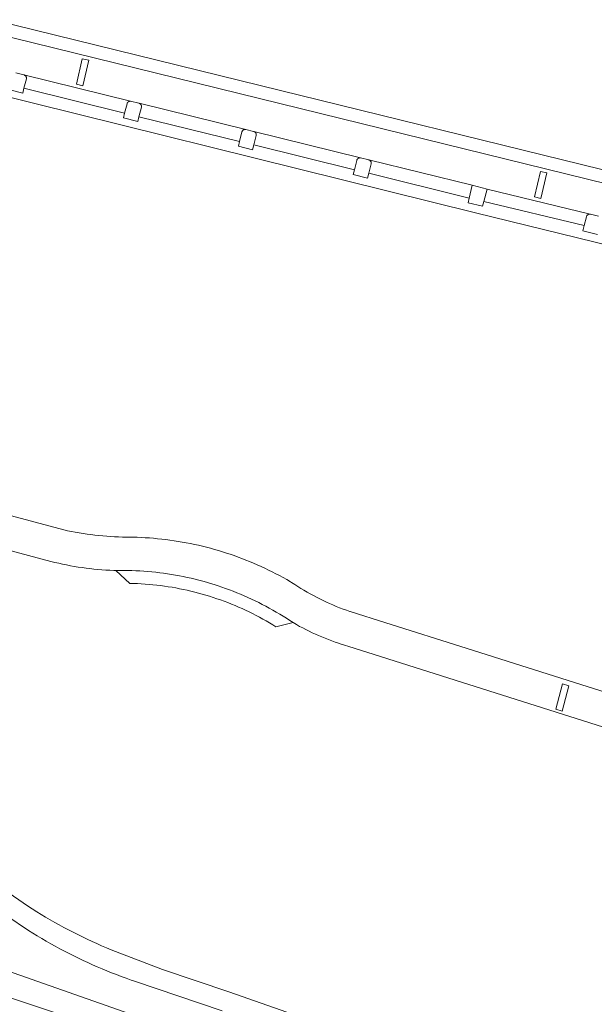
# Model space of a CAD drawing. Extents: x 146402 to 164798, y 455483 to 464134.
# Tile 417 of 575: x 158040 to 158127, y 461591 to 461741. Entities that reach past the tile are written whole.
import ezdxf

# ---------------------------------------------------------------- set-up
doc = ezdxf.new("R2010")
doc.units = 0
doc.header["$LTSCALE"] = 0.2
for name, color, linetype, lineweight in [('B-XX-VH-VERHARDING_ASFALT-GV', 252, 'CONTINUOUS', 18), ('B-XX-VH-VERHARDING_BETONSTRAATSTEEN-GV', 252, 'CONTINUOUS', 18), ('B-XX-VH-VERHARDING_TEGEL-GV', 252, 'CONTINUOUS', 18)]:
    doc.layers.add(name, color=color, linetype=linetype, lineweight=lineweight)

msp = doc.modelspace()

# ---------------------------------------------------------------- linework, layer by layer
at = {"layer": 'B-XX-VH-VERHARDING_ASFALT-GV'}
for points in [[(158058.517, 461589.171), (158036.072, 461597.085), (158023.775, 461601.309), (158010.858, 461605.315), (158000, 461608.243), (157999.717, 461608.319), (157989.304, 461610.608), (157975.677, 461612.558), (157968.735, 461613.384), (157963.397, 461613.74), (157957.756, 461613.787), (157954.514, 461613.721), (157954.514, 461608.501), (157960.616, 461608.3), (157969.306, 461608.411), (157975.99, 461607.743), (157988.134, 461605.849), (157998.828, 461603.732), (158000, 461603.456), (158008.298, 461601.504), (158019.555, 461598.599), (158054.708, 461586.863)], [(158241.265, 461533.784), (158071.7, 461593.201), (158061.612, 461596.616), (158053.803, 461599.597), (158053.067, 461599.907), (158052.335, 461600.224), (158051.605, 461600.548), (158050.879, 461600.88), (158050.156, 461601.218), (158049.437, 461601.565), (158048.721, 461601.918), (158048.009, 461602.278), (158047.3, 461602.646), (158046.595, 461603.02), (158045.894, 461603.402), (158045.197, 461603.791), (158044.503, 461604.187), (158043.814, 461604.589), (158043.129, 461604.999), (158042.448, 461605.415), (158041.771, 461605.838), (158041.202, 461606.201), (158035.745, 461609.913)], [(158034.566, 461607.006), (158041.187, 461602.554), (158041.859, 461602.136), (158042.536, 461601.725), (158043.216, 461601.321), (158043.9, 461600.924), (158044.589, 461600.534), (158045.281, 461600.151), (158045.977, 461599.775), (158046.677, 461599.406), (158047.381, 461599.043), (158048.089, 461598.689), (158048.799, 461598.341), (158049.514, 461598), (158050.231, 461597.667), (158050.953, 461597.341), (158051.677, 461597.022), (158052.404, 461596.711), (158053.135, 461596.407), (158053.869, 461596.11), (158054.605, 461595.821), (158055.345, 461595.54), (158056.087, 461595.265), (158056.832, 461594.999), (158057.368, 461594.812), (158070.698, 461590.318)], [(158054.708, 461586.863), (158019.555, 461598.599)]]:
    msp.add_lwpolyline(points, dxfattribs=at)
at = {"layer": 'B-XX-VH-VERHARDING_BETONSTRAATSTEEN-GV'}
for points in [[(158132.583, 461715.506), (158032.583, 461740.104)], [(158039.264, 461733.231), (158040.475, 461732.932), (158056.748, 461728.914), (158056.756, 461728.912), (158058.02, 461728.603), (158058.056, 461728.594), (158074.293, 461724.597), (158075.501, 461724.307), (158075.545, 461724.295), (158091.781, 461720.278), (158091.798, 461720.274), (158093.041, 461719.974), (158093.065, 461719.967), (158108.818, 461716.102), (158111.08, 461715.526), (158126.791, 461711.687), (158126.809, 461711.683), (158128.024, 461711.393)], [(158001.492, 461670.363), (158044.625, 461658.79), (158045.212, 461658.644), (158045.8, 461658.507), (158046.391, 461658.377), (158046.983, 461658.255), (158047.576, 461658.141), (158048.171, 461658.034), (158048.768, 461657.936), (158049.365, 461657.845), (158049.964, 461657.762), (158050.564, 461657.688), (158051.165, 461657.621), (158051.767, 461657.562), (158052.369, 461657.511), (158052.972, 461657.468), (158053.576, 461657.433), (158054.179, 461657.406), (158054.503, 461657.395), (158055.112, 461657.405), (158055.721, 461657.407), (158056.33, 461657.401), (158056.938, 461657.387), (158057.547, 461657.365), (158058.155, 461657.335), (158058.762, 461657.297), (158059.37, 461657.251), (158059.976, 461657.196), (158060.582, 461657.135), (158061.187, 461657.065), (158061.791, 461656.987), (158062.393, 461656.901), (158062.995, 461656.807), (158063.595, 461656.706), (158064.194, 461656.596), (158064.792, 461656.479), (158065.388, 461656.354), (158065.982, 461656.221), (158066.574, 461656.08), (158067.165, 461655.931), (158067.753, 461655.775), (158068.339, 461655.611), (158068.924, 461655.439), (158069.505, 461655.26), (158070.085, 461655.073), (158070.662, 461654.878), (158071.236, 461654.676), (158071.808, 461654.466), (158072.377, 461654.249), (158072.943, 461654.025), (158073.505, 461653.793), (158074.065, 461653.553), (158074.622, 461653.306), (158075.175, 461653.052), (158075.725, 461652.791), (158076.272, 461652.523), (158076.815, 461652.247), (158077.354, 461651.964), (158077.889, 461651.674), (158078.421, 461651.377), (158078.949, 461651.074), (158079.472, 461650.763), (158079.992, 461650.445), (158080.507, 461650.121), (158081.018, 461649.79), (158081.507, 461649.464), (158082.04, 461649.158), (158082.51, 461648.897), (158082.984, 461648.644), (158083.461, 461648.397), (158083.942, 461648.158), (158084.427, 461647.926), (158084.915, 461647.701), (158085.406, 461647.484), (158085.9, 461647.274), (158086.398, 461647.071), (158086.898, 461646.875), (158087.402, 461646.688), (158087.908, 461646.507), (158088.416, 461646.334), (158088.542, 461646.293), (158090.84, 461645.564), (158140.046, 461629.958)], [(158142.663, 461634.536), (158116.226, 461642.909), (158107.86, 461645.558), (158095.664, 461649.42), (158090.235, 461651.139), (158090.163, 461651.164), (158089.643, 461651.347), (158089.125, 461651.538), (158088.61, 461651.737), (158088.098, 461651.943), (158087.589, 461652.156), (158087.083, 461652.377), (158086.58, 461652.605), (158086.081, 461652.84), (158085.585, 461653.083), (158085.093, 461653.332), (158084.605, 461653.589), (158084.12, 461653.853), (158083.639, 461654.124), (158083.162, 461654.402), (158082.689, 461654.686), (158082.22, 461654.978), (158081.756, 461655.276), (158081.296, 461655.581), (158081.101, 461655.696), (158080.555, 461656.01), (158080.005, 461656.318), (158079.452, 461656.619), (158078.894, 461656.913), (158078.333, 461657.199), (158077.769, 461657.479), (158077.2, 461657.751), (158076.629, 461658.016), (158076.054, 461658.274), (158075.476, 461658.525), (158074.894, 461658.768), (158074.31, 461659.003), (158073.723, 461659.232), (158073.133, 461659.453), (158072.54, 461659.666), (158071.944, 461659.872), (158071.346, 461660.07), (158070.746, 461660.26), (158070.143, 461660.443), (158069.537, 461660.619), (158068.93, 461660.786), (158068.321, 461660.946), (158067.709, 461661.098), (158067.096, 461661.242), (158066.481, 461661.379), (158065.864, 461661.507), (158065.245, 461661.628), (158064.626, 461661.741), (158064.004, 461661.846), (158063.382, 461661.944), (158062.758, 461662.033), (158062.133, 461662.114), (158061.508, 461662.188), (158060.881, 461662.253), (158060.253, 461662.311), (158059.625, 461662.36), (158058.997, 461662.402), (158058.367, 461662.435), (158057.738, 461662.461), (158057.108, 461662.478), (158056.478, 461662.488), (158056.126, 461662.49), (158055.523, 461662.5), (158054.921, 461662.518), (158054.319, 461662.543), (158053.717, 461662.577), (158053.116, 461662.619), (158052.515, 461662.669), (158051.916, 461662.726), (158051.317, 461662.792), (158050.718, 461662.866), (158050.121, 461662.947), (158049.525, 461663.036), (158048.931, 461663.134), (158048.337, 461663.239), (158047.745, 461663.352), (158047.155, 461663.473), (158046.566, 461663.602), (158022.426, 461670.071)]]:
    msp.add_lwpolyline(points, dxfattribs=at)
for points in [[(158048.511, 461731.492), (158049.394, 461735.394), (158050.369, 461735.173), (158049.486, 461731.272)], [(158050.369, 461735.173), (158049.394, 461735.394), (158048.511, 461731.492), (158049.486, 461731.272)], [(158056.748, 461728.914), (158040.475, 461732.932), (158040.538, 461732.914), (158040.598, 461732.888), (158040.654, 461732.855), (158040.706, 461732.815), (158040.753, 461732.769), (158040.794, 461732.718), (158040.828, 461732.663), (158040.856, 461732.603), (158040.875, 461732.541), (158040.887, 461732.477), (158040.891, 461732.411), (158040.888, 461732.346), (158040.884, 461732.321), (158040.51, 461730.887), (158055.852, 461727.073), (158056.213, 461728.539), (158056.215, 461728.547), (158056.218, 461728.556), (158056.22, 461728.564), (158056.223, 461728.572), (158056.225, 461728.581), (158056.228, 461728.589), (158056.231, 461728.597), (158056.234, 461728.605), (158056.238, 461728.613), (158056.241, 461728.621), (158056.245, 461728.629), (158056.248, 461728.637), (158056.252, 461728.645), (158056.256, 461728.652), (158056.26, 461728.66), (158056.265, 461728.668), (158056.269, 461728.675), (158056.274, 461728.682), (158056.278, 461728.69), (158056.283, 461728.697), (158056.288, 461728.704), (158056.293, 461728.711), (158056.298, 461728.718), (158056.303, 461728.725), (158056.309, 461728.732), (158056.314, 461728.738), (158056.32, 461728.745), (158056.326, 461728.752), (158056.332, 461728.758), (158056.338, 461728.764), (158056.344, 461728.771), (158056.35, 461728.777), (158056.356, 461728.783), (158056.363, 461728.788), (158056.369, 461728.794), (158056.376, 461728.8), (158056.382, 461728.805), (158056.389, 461728.811), (158056.396, 461728.816), (158056.403, 461728.821), (158056.41, 461728.826), (158056.417, 461728.831), (158056.424, 461728.836), (158056.432, 461728.841), (158056.439, 461728.845), (158056.447, 461728.85), (158056.454, 461728.854), (158056.462, 461728.858), (158056.47, 461728.862), (158056.477, 461728.866), (158056.485, 461728.87), (158056.493, 461728.873), (158056.501, 461728.877), (158056.509, 461728.88), (158056.517, 461728.883), (158056.525, 461728.886), (158056.534, 461728.889), (158056.542, 461728.892), (158056.55, 461728.894), (158056.558, 461728.897), (158056.567, 461728.899), (158056.575, 461728.901), (158056.584, 461728.903), (158056.592, 461728.905), (158056.6, 461728.907), (158056.609, 461728.909), (158056.618, 461728.91), (158056.626, 461728.911), (158056.635, 461728.912), (158056.643, 461728.913), (158056.652, 461728.914), (158056.661, 461728.915), (158056.669, 461728.915), (158056.678, 461728.916), (158056.687, 461728.916), (158056.695, 461728.916), (158056.704, 461728.916), (158056.713, 461728.916), (158056.722, 461728.915), (158056.73, 461728.915), (158056.739, 461728.914)], [(158074.293, 461724.597), (158058.056, 461728.594), (158058.065, 461728.59), (158058.073, 461728.587), (158058.082, 461728.584), (158058.091, 461728.58), (158058.099, 461728.577), (158058.108, 461728.573), (158058.116, 461728.569), (158058.125, 461728.565), (158058.133, 461728.561), (158058.141, 461728.557), (158058.15, 461728.552), (158058.158, 461728.548), (158058.166, 461728.543), (158058.174, 461728.538), (158058.181, 461728.534), (158058.189, 461728.528), (158058.197, 461728.523), (158058.205, 461728.518), (158058.212, 461728.512), (158058.219, 461728.507), (158058.227, 461728.501), (158058.234, 461728.495), (158058.241, 461728.489), (158058.248, 461728.483), (158058.255, 461728.477), (158058.262, 461728.47), (158058.268, 461728.464), (158058.275, 461728.457), (158058.281, 461728.451), (158058.288, 461728.444), (158058.294, 461728.437), (158058.3, 461728.43), (158058.306, 461728.423), (158058.312, 461728.415), (158058.317, 461728.408), (158058.323, 461728.401), (158058.328, 461728.393), (158058.334, 461728.385), (158058.336, 461728.382), (158058.339, 461728.378), (158058.344, 461728.37), (158058.349, 461728.362), (158058.354, 461728.354), (158058.358, 461728.346), (158058.363, 461728.338), (158058.367, 461728.33), (158058.371, 461728.321), (158058.375, 461728.313), (158058.379, 461728.305), (158058.383, 461728.296), (158058.387, 461728.288), (158058.39, 461728.279), (158058.393, 461728.27), (158058.396, 461728.262), (158058.4, 461728.253), (158058.402, 461728.244), (158058.405, 461728.235), (158058.408, 461728.226), (158058.41, 461728.217), (158058.412, 461728.208), (158058.414, 461728.199), (158058.416, 461728.19), (158058.418, 461728.181), (158058.42, 461728.172), (158058.421, 461728.162), (158058.422, 461728.153), (158058.424, 461728.144), (158058.424, 461728.135), (158058.425, 461728.126), (158058.426, 461728.116), (158058.426, 461728.107), (158058.427, 461728.098), (158058.427, 461728.088), (158058.427, 461728.079), (158058.427, 461728.07), (158058.426, 461728.06), (158058.426, 461728.051), (158058.425, 461728.042), (158058.424, 461728.033), (158058.424, 461728.023), (158058.422, 461728.014), (158058.421, 461728.005), (158058.035, 461726.541), (158073.374, 461722.782), (158073.705, 461724.235), (158073.71, 461724.256), (158073.731, 461724.315), (158073.758, 461724.37), (158073.793, 461724.422), (158073.834, 461724.469), (158073.881, 461724.51), (158073.932, 461724.545), (158073.988, 461724.573), (158074.047, 461724.593), (158074.108, 461724.606), (158074.17, 461724.611), (158074.232, 461724.608)], [(158091.781, 461720.278), (158075.545, 461724.295), (158075.554, 461724.291), (158075.562, 461724.288), (158075.571, 461724.285), (158075.579, 461724.282), (158075.587, 461724.278), (158075.596, 461724.274), (158075.604, 461724.271), (158075.612, 461724.267), (158075.62, 461724.262), (158075.628, 461724.258), (158075.637, 461724.254), (158075.644, 461724.249), (158075.652, 461724.245), (158075.66, 461724.24), (158075.668, 461724.235), (158075.675, 461724.229), (158075.683, 461724.224), (158075.69, 461724.219), (158075.697, 461724.213), (158075.705, 461724.208), (158075.712, 461724.202), (158075.719, 461724.196), (158075.725, 461724.19), (158075.732, 461724.184), (158075.739, 461724.178), (158075.745, 461724.172), (158075.752, 461724.165), (158075.758, 461724.159), (158075.764, 461724.152), (158075.771, 461724.145), (158075.777, 461724.138), (158075.782, 461724.131), (158075.788, 461724.124), (158075.794, 461724.117), (158075.799, 461724.109), (158075.805, 461724.102), (158075.81, 461724.095), (158075.815, 461724.087), (158075.82, 461724.079), (158075.825, 461724.072), (158075.83, 461724.064), (158075.834, 461724.056), (158075.838, 461724.048), (158075.843, 461724.04), (158075.847, 461724.032), (158075.851, 461724.024), (158075.855, 461724.015), (158075.858, 461724.007), (158075.862, 461723.999), (158075.865, 461723.99), (158075.869, 461723.981), (158075.872, 461723.973), (158075.875, 461723.964), (158075.878, 461723.956), (158075.88, 461723.947), (158075.883, 461723.938), (158075.885, 461723.929), (158075.887, 461723.92), (158075.889, 461723.911), (158075.891, 461723.903), (158075.893, 461723.894), (158075.894, 461723.885), (158075.896, 461723.876), (158075.897, 461723.867), (158075.898, 461723.858), (158075.899, 461723.848), (158075.9, 461723.839), (158075.9, 461723.83), (158075.901, 461723.821), (158075.901, 461723.812), (158075.901, 461723.803), (158075.901, 461723.794), (158075.901, 461723.785), (158075.901, 461723.775), (158075.9, 461723.766), (158075.9, 461723.757), (158075.899, 461723.748), (158075.898, 461723.739), (158075.897, 461723.73), (158075.896, 461723.721), (158075.894, 461723.712), (158075.523, 461722.25), (158090.848, 461718.447), (158091.204, 461719.892), (158091.206, 461719.901), (158091.209, 461719.909), (158091.211, 461719.918), (158091.214, 461719.926), (158091.217, 461719.935), (158091.22, 461719.943), (158091.223, 461719.952), (158091.226, 461719.96), (158091.229, 461719.968), (158091.233, 461719.977), (158091.237, 461719.985), (158091.24, 461719.993), (158091.245, 461720.001), (158091.249, 461720.009), (158091.253, 461720.017), (158091.257, 461720.025), (158091.262, 461720.032), (158091.266, 461720.04), (158091.271, 461720.047), (158091.276, 461720.055), (158091.281, 461720.062), (158091.286, 461720.069), (158091.292, 461720.077), (158091.297, 461720.084), (158091.303, 461720.091), (158091.308, 461720.098), (158091.314, 461720.105), (158091.32, 461720.111), (158091.326, 461720.118), (158091.332, 461720.124), (158091.338, 461720.131), (158091.345, 461720.137), (158091.351, 461720.143), (158091.358, 461720.149), (158091.364, 461720.155), (158091.371, 461720.161), (158091.378, 461720.167), (158091.385, 461720.172), (158091.392, 461720.178), (158091.399, 461720.183), (158091.407, 461720.189), (158091.414, 461720.194), (158091.421, 461720.199), (158091.425, 461720.201), (158091.429, 461720.203), (158091.437, 461720.208), (158091.444, 461720.213), (158091.452, 461720.217), (158091.46, 461720.222), (158091.468, 461720.226), (158091.476, 461720.23), (158091.484, 461720.234), (158091.492, 461720.237), (158091.5, 461720.241), (158091.508, 461720.244), (158091.517, 461720.248), (158091.525, 461720.251), (158091.533, 461720.254), (158091.542, 461720.257), (158091.55, 461720.26), (158091.559, 461720.262), (158091.568, 461720.265), (158091.576, 461720.267), (158091.585, 461720.269), (158091.594, 461720.271), (158091.602, 461720.273), (158091.611, 461720.275), (158091.62, 461720.276), (158091.629, 461720.277), (158091.638, 461720.279), (158091.647, 461720.28), (158091.655, 461720.281), (158091.664, 461720.281), (158091.673, 461720.282), (158091.682, 461720.282), (158091.691, 461720.283), (158091.7, 461720.283), (158091.709, 461720.283), (158091.718, 461720.283), (158091.727, 461720.282), (158091.736, 461720.282), (158091.745, 461720.281), (158091.754, 461720.28), (158091.763, 461720.279), (158091.771, 461720.278)], [(158108.818, 461716.102), (158093.065, 461719.967), (158093.125, 461719.946), (158093.181, 461719.917), (158093.234, 461719.881), (158093.281, 461719.839), (158093.322, 461719.791), (158093.358, 461719.738), (158093.386, 461719.681), (158093.407, 461719.622), (158093.42, 461719.56), (158093.425, 461719.497), (158093.423, 461719.433), (158093.412, 461719.371), (158093.044, 461717.947), (158108.352, 461714.167)], [(158118.298, 461714.322), (158119.212, 461718.216), (158120.186, 461717.988), (158119.272, 461714.093)], [(158120.186, 461717.988), (158119.212, 461718.216), (158118.298, 461714.322), (158119.272, 461714.093)], [(158126.791, 461711.687), (158111.08, 461715.526), (158110.559, 461713.628), (158125.87, 461709.985), (158126.211, 461711.309), (158126.23, 461711.37), (158126.256, 461711.427), (158126.289, 461711.481), (158126.329, 461711.531), (158126.375, 461711.575), (158126.426, 461711.613), (158126.481, 461711.644), (158126.54, 461711.668), (158126.601, 461711.685), (158126.664, 461711.693), (158126.728, 461711.694)], [(158056.33, 461657.401), (158055.721, 461657.407), (158055.112, 461657.405), (158054.503, 461657.395), (158056.627, 461655.435), (158057.216, 461655.421), (158057.805, 461655.399), (158058.393, 461655.369), (158058.981, 461655.331), (158059.568, 461655.285), (158060.155, 461655.231), (158060.74, 461655.169), (158061.325, 461655.099), (158061.909, 461655.022), (158062.492, 461654.936), (158063.074, 461654.842), (158063.654, 461654.741), (158064.233, 461654.631), (158064.81, 461654.514), (158065.386, 461654.389), (158065.959, 461654.256), (158066.532, 461654.116), (158067.102, 461653.967), (158067.67, 461653.811), (158068.236, 461653.647), (158068.799, 461653.476), (158069.36, 461653.297), (158069.919, 461653.11), (158070.475, 461652.916), (158071.028, 461652.714), (158071.579, 461652.505), (158072.127, 461652.288), (158072.672, 461652.064), (158073.213, 461651.832), (158073.752, 461651.593), (158074.287, 461651.347), (158074.819, 461651.093), (158075.347, 461650.833), (158075.872, 461650.565), (158076.392, 461650.29), (158076.91, 461650.008), (158077.423, 461649.719), (158077.928, 461649.426), (158078.415, 461649.135), (158078.897, 461648.837), (158081.343, 461649.425), (158081.507, 461649.464), (158081.018, 461649.79), (158080.507, 461650.121), (158079.992, 461650.445), (158079.472, 461650.763), (158078.949, 461651.074), (158078.421, 461651.377), (158077.889, 461651.674), (158077.354, 461651.964), (158076.815, 461652.247), (158076.272, 461652.523), (158075.725, 461652.791), (158075.175, 461653.052), (158074.622, 461653.306), (158074.065, 461653.553), (158073.505, 461653.793), (158072.943, 461654.025), (158072.377, 461654.249), (158071.808, 461654.466), (158071.236, 461654.676), (158070.662, 461654.878), (158070.085, 461655.073), (158069.505, 461655.26), (158068.924, 461655.439), (158068.339, 461655.611), (158067.753, 461655.775), (158067.165, 461655.931), (158066.574, 461656.08), (158065.982, 461656.221), (158065.388, 461656.354), (158064.792, 461656.479), (158064.194, 461656.596), (158063.595, 461656.706), (158062.995, 461656.807), (158062.393, 461656.901), (158061.791, 461656.987), (158061.187, 461657.065), (158060.582, 461657.135), (158059.976, 461657.196), (158059.37, 461657.251), (158058.762, 461657.297), (158058.155, 461657.335), (158057.547, 461657.365), (158056.938, 461657.387)], [(158123.549, 461639.849), (158122.585, 461640.112), (158121.536, 461636.252), (158122.499, 461635.99)], [(158121.536, 461636.252), (158122.585, 461640.112), (158123.549, 461639.849), (158122.499, 461635.99)]]:
    msp.add_lwpolyline(points, close=True, dxfattribs=at)
at = {"layer": 'B-XX-VH-VERHARDING_TEGEL-GV'}
for points in [[(158131.638, 461717.761), (158073.407, 461732.086), (158035.766, 461741.339)], [(158032.583, 461740.104), (158132.583, 461715.506)], [(158021.638, 461733.658), (158109.302, 461711.924), (158168.761, 461697.345)], [(158127.876, 461708.61), (158125.661, 461709.171), (158125.87, 461709.985), (158110.559, 461713.628), (158110.357, 461712.909), (158108.178, 461713.445), (158108.352, 461714.167), (158093.044, 461717.947), (158092.854, 461717.212), (158090.677, 461717.751), (158090.848, 461718.447), (158075.523, 461722.25), (158075.341, 461721.53), (158073.206, 461722.045), (158073.374, 461722.782), (158058.035, 461726.541), (158057.848, 461725.83), (158055.676, 461726.36), (158055.852, 461727.073), (158040.51, 461730.887), (158040.316, 461730.144), (158038.178, 461730.686)]]:
    msp.add_lwpolyline(points, dxfattribs=at)

doc.saveas('drawing.dxf')
